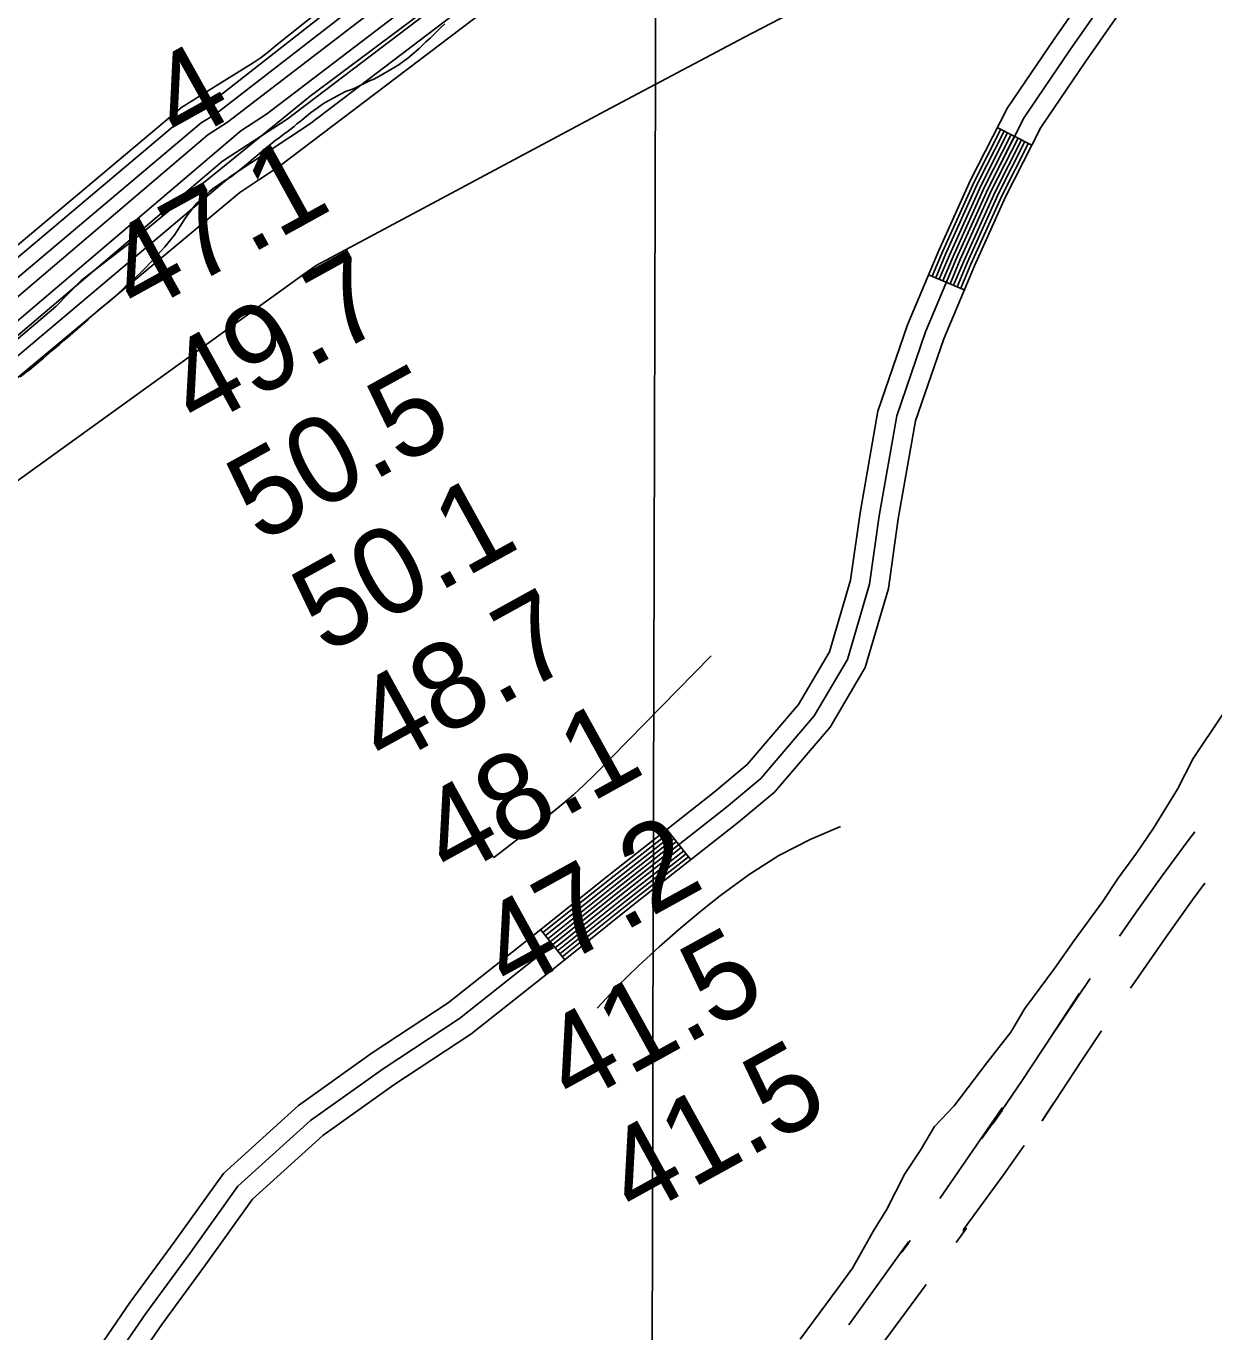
# Model space of a CAD drawing. Extents: x 3161665 to 3199565, y 885729 to 911164.
# Drawn here: x 3186332 to 3187253, y 906047 to 907060 of the extents above; entities that cross this region are included whole.
import ezdxf

# ---------------------------------------------------------------- set-up
doc = ezdxf.new("R2010")
doc.units = 0
for name, color, linetype in [('V-GRID-MAJR', 7, 'Continuous'), ('V-RIVR-EDGE', 7, 'Continuous'), ('V-RIVR-RANG', 7, 'Continuous'), ('V-ROAD-CNTR', 7, 'Continuous'), ('V-SITE-VEGE', 7, 'Continuous'), ('V-TOPO-DPTH', 7, 'Continuous'), ('V-TOPO-MAJR', 7, 'Continuous'), ('V-TOPO-MINR', 7, 'Continuous'), ('V-TOPO-WATR', 7, 'Continuous')]:
    doc.layers.add(name, color=color, linetype=linetype)

msp = doc.modelspace()

# ---------------------------------------------------------------- linework, layer by layer
at = {"layer": 'V-GRID-MAJR'}
msp.add_spline([(3186778.469, 891137.72), (3186794.333, 897197.42), (3186810.2060000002, 903260.204), (3186826.079, 909323.034), (3186826.0870000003, 909326.073)], degree=3, dxfattribs=at)
at = {"layer": 'V-RIVR-EDGE'}
msp.add_lwpolyline([(3186324.1707666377, 906815.9091029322), (3186355.098364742, 906842.3480581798), (3186374.7082506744, 906862.2948110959), (3186412.162445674, 906891.3257030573), (3186453.540552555, 906925.1283633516), (3186489.6917928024, 906954.5971563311), (3186552.410967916, 907005.2995345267), (3186622.959694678, 907058.1559484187), (3186664.3313525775, 907089.350549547)], dxfattribs=at)
at = {"layer": 'V-ROAD-CNTR'}
for p, q in [((3187111.8567394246, 906967.501037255), (3187085.100792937, 906981.0690101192)), ((3187059.497844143, 906855.2162618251), (3187031.8468994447, 906866.8552385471)), ((3186847.5072681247, 906413.0311461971), (3186828.9653052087, 906436.6140990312)), ((3186749.665463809, 906335.4313013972), (3186730.935501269, 906358.865254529))]:
    msp.add_line(p, q, dxfattribs=at)
for points in [[(3187173.3106165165, 907113.1507459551), (3187129.094704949, 907049.5608731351), (3187092.889777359, 906996.4289793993), (3187064.414834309, 906940.2780917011), (3187039.8098835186, 906885.7722007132), (3187015.4759321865, 906827.9623163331), (3186992.570977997, 906761.077450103), (3186978.6720057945, 906682.2516077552), (3186971.3590204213, 906629.9647123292), (3186954.9570532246, 906574.2908236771), (3186930.927101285, 906533.410905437), (3186891.0981809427, 906486.8429985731), (3186865.5922319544, 906465.412041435), (3186782.634397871, 906400.1881718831), (3186726.1975107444, 906355.0782621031), (3186659.212644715, 906301.9863682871), (3186600.319762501, 906263.3204456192), (3186543.226876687, 906222.4655273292), (3186484.985993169, 906169.8006326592), (3186446.8370694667, 906116.3647395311), (3186412.759137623, 906069.800832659), (3186388.587185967, 906034.5789031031)], [(3187185.366592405, 907104.2147638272), (3187141.450680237, 907041.0558901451), (3187105.830751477, 906988.7819946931), (3187077.946807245, 906933.7971046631), (3187053.560856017, 906879.7752127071), (3187029.4999041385, 906822.6163270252), (3187007.139948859, 906757.322457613), (3186993.489976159, 906679.9096124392), (3186986.060991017, 906626.7887186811), (3186968.824025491, 906568.2808356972), (3186943.1870767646, 906524.6679229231), (3186901.694159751, 906476.1540199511), (3186875.055213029, 906453.7710647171), (3186791.952379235, 906388.4331953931), (3186735.5384920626, 906343.3422855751), (3186668.0046271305, 906289.8153926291), (3186608.803745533, 906250.9464703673), (3186552.6518578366, 906210.765550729), (3186496.250970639, 906159.7636527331), (3186458.994045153, 906107.576757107), (3186424.998113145, 906061.1258500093), (3186400.4361622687, 906025.3349215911)], [(3187197.422568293, 907095.2787816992), (3187153.8066555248, 907032.550907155), (3187118.7717255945, 906981.1350099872), (3187091.478780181, 906927.316117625), (3187067.3118285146, 906873.7782247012), (3187043.523876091, 906817.270337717), (3187021.7089197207, 906753.5674651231), (3187008.3079465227, 906677.5676171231), (3187000.7629616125, 906623.6127250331), (3186982.690997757, 906562.2708477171), (3186955.4470522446, 906515.9249404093), (3186912.290138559, 906465.4650413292), (3186884.5181941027, 906442.1300879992), (3186801.270360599, 906376.6782189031), (3186744.879473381, 906331.6063090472), (3186676.7966095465, 906277.6444169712), (3186617.287728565, 906238.5724951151), (3186562.076838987, 906199.0655741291), (3186507.515948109, 906149.7266728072), (3186471.151020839, 906098.788774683), (3186437.2370886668, 906052.4508673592), (3186412.2851385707, 906016.0909400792)], [(3187087.777787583, 906979.7130128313), (3187067.1218288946, 906938.9820942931), (3187042.5608780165, 906884.5722031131), (3187034.612893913, 906865.6922408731)], [(3187090.452782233, 906978.3570155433), (3187069.8278234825, 906937.6860968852), (3187045.3108725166, 906883.3732055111), (3187037.377888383, 906864.5282432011)], [(3187093.128776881, 906977.0000182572), (3187072.533818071, 906936.3890994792), (3187048.0608670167, 906882.1742079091), (3187040.142882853, 906863.3642455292)], [(3187095.8037715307, 906975.6430209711), (3187075.240812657, 906935.0931020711), (3187050.810861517, 906880.9742103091), (3187042.9078773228, 906862.2002478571)], [(3187098.479766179, 906974.2860236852), (3187077.946807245, 906933.7971046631), (3187053.560856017, 906879.7752127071), (3187045.6728717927, 906861.036250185)], [(3187101.1557608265, 906972.9290263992), (3187080.6528018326, 906932.5011072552), (3187056.310850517, 906878.5762151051), (3187048.437866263, 906859.8722525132)], [(3187103.830755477, 906971.5720291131), (3187083.359796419, 906931.2051098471), (3187059.0608450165, 906877.3762175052), (3187051.202860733, 906858.7082548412)], [(3187106.506750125, 906970.2150318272), (3187086.065791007, 906929.9081124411), (3187061.8108395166, 906876.177219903), (3187053.967855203, 906857.544257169)], [(3187109.181744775, 906968.8590345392), (3187088.771785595, 906928.6121150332), (3187064.5608340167, 906874.978222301), (3187056.732849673, 906856.3802594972)], [(3186830.819301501, 906434.2561037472), (3186784.497394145, 906397.8371765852), (3186732.808497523, 906356.5222592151)], [(3186832.673297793, 906431.898108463), (3186786.3613904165, 906395.4861812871), (3186734.681493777, 906354.1782639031)], [(3186834.5282940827, 906429.5401131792), (3186788.225386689, 906393.1351859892), (3186736.5544900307, 906351.8352685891)], [(3187179.8188744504, 906353.8120186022), (3187192.751285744, 906372.4238071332), (3187212.2023784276, 906399.5760309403), (3187233.1704309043, 906427.994226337), (3187238.3833655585, 906434.8492059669)], [(3186836.382290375, 906427.181117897), (3186790.0883829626, 906390.784190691), (3186738.4274862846, 906349.4912732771)], [(3186838.2362866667, 906424.8231226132), (3186791.952379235, 906388.4331953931), (3186740.300482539, 906347.1482779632)], [(3186840.090282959, 906422.4651273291), (3186793.816375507, 906386.0822000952), (3186742.173478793, 906344.805282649)], [(3186841.9442792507, 906420.1061320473), (3186795.6793717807, 906383.731204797), (3186744.046475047, 906342.4612873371)], [(3186843.7992755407, 906417.7481367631), (3186797.5433680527, 906381.3802094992), (3186745.9194713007, 906340.1182920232)], [(3186845.6532718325, 906415.3901414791), (3186799.4073643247, 906379.0292142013), (3186747.7924675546, 906337.7742967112)], [(3187188.277760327, 906313.4113742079), (3187217.2647142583, 906355.1281928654), (3187236.467621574, 906381.9339690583), (3187246.0975291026, 906394.9854717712)], [(3187148.8480617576, 906309.4407820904), (3187125.2949870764, 906273.5288138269), (3187157.034222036, 906320.9367729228)], [(3187072.847732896, 906196.485685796), (3187084.932519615, 906213.4760126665), (3187103.8548503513, 906241.0630976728), (3187129.0563903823, 906279.1826299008)], [(3187128.6758421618, 906224.2126056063), (3187128.7391496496, 906224.3049023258), (3187119.887000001, 906210.9152521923), (3187119.887000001, 906210.5811225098), (3187150.303012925, 906256.9571861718), (3187165.9023798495, 906280.2575004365)], [(3187040.611661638, 906150.2599543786), (3187088.9650000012, 906220.5670413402), (3187088.9650000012, 906218.4601690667), (3187081.5814690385, 906208.2951845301)], [(3187053.201884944, 906116.0406367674), (3187061.149102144, 906127.1807033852), (3187058.9650000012, 906124.0049586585), (3187058.9650000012, 906126.111830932), (3187089.8721225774, 906168.6619908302), (3187105.9644133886, 906191.2865755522)], [(3186970.0364683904, 906052.3977392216), (3187016.271000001, 906116.5481043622), (3187016.271000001, 906115.6864688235), (3187010.9939483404, 906108.5322203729), (3187017.4818129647, 906117.6266294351)], [(3186971.235073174, 906002.7515626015), (3186986.271000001, 906023.6138956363), (3186986.271000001, 906024.4755311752), (3187029.854363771, 906083.5627322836)]]:
    msp.add_lwpolyline(points, dxfattribs=at)
at = {"layer": 'V-SITE-VEGE'}
for p, q in [((3186653.662, 907058.7039999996), (3186645.271, 907050.3189999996)), ((3186656.828, 907061.4319999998), (3186653.662, 907058.7039999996)), ((3186642.107, 907047.5909999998), (3186636.701, 907042.3069999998)), ((3186645.271, 907050.3189999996), (3186642.107, 907047.5909999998)), ((3186636.701, 907042.3069999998), (3186628.136, 907034.8489999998)), ((3186614.947, 907025.9709999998), (3186606.7830000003, 907021.4529999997)), ((3186617.918, 907027.9609999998), (3186614.947, 907025.9709999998)), ((3186621.4450000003, 907029.9499999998), (3186617.918, 907027.9609999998)), ((3186628.136, 907034.8489999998), (3186621.4450000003, 907029.9499999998)), ((3186598.4420000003, 907017.3099999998), (3186591.5810000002, 907013.8849999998)), ((3186601.774, 907018.5609999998), (3186598.4420000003, 907017.3099999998)), ((3186606.7830000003, 907021.4529999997), (3186601.774, 907018.5609999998)), ((3186576.3910000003, 907007.2389999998), (3186563.9620000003, 907000.3789999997)), ((3186579.7290000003, 907009.0459999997), (3186576.3910000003, 907007.2389999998)), ((3186585.836, 907011.1859999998), (3186579.7290000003, 907009.0459999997)), ((3186591.5810000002, 907013.8849999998), (3186585.836, 907011.1859999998)), ((3186557.648, 906996.2109999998), (3186555.045, 906994.2119999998)), ((3186560.806, 906998.3839999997), (3186557.648, 906996.2109999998)), ((3186563.9620000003, 907000.3789999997), (3186560.806, 906998.3839999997)), ((3186545.7430000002, 906986.7619999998), (3186542.022, 906983.8549999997)), ((3186552.4420000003, 906992.3999999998), (3186545.7430000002, 906986.7619999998)), ((3186555.045, 906994.2119999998), (3186552.4420000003, 906992.3999999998)), ((3186533.279, 906976.9519999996), (3186528.2590000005, 906973.1379999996)), ((3186534.2060000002, 906977.4939999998), (3186533.279, 906976.9519999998)), ((3186535.6950000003, 906978.7659999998), (3186534.2060000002, 906977.4939999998)), ((3186539.787, 906981.8549999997), (3186535.6950000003, 906978.7659999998)), ((3186542.022, 906983.8549999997), (3186539.787, 906981.8549999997)), ((3186518.404, 906965.6939999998), (3186511.142, 906959.3239999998)), ((3186521.935, 906968.2329999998), (3186518.404, 906965.6939999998)), ((3186524.913, 906970.7809999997), (3186521.935, 906968.2329999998)), ((3186528.259, 906973.1379999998), (3186524.913, 906970.7809999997)), ((3186508.539, 906957.3279999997), (3186504.625, 906953.6859999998)), ((3186511.142, 906959.3239999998), (3186508.539, 906957.3279999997)), ((3186494.95, 906945.8729999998), (3186491.233, 906943.1489999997)), ((3186504.625, 906953.6859999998), (3186494.95, 906945.8729999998)), ((3186485.4760000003, 906939.5289999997), (3186477.86, 906934.2689999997)), ((3186491.233, 906943.1489999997), (3186485.4760000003, 906939.5289999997)), ((3186467.2430000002, 906924.6209999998), (3186464.079, 906922.0779999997)), ((3186469.293, 906926.8099999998), (3186467.2430000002, 906924.6209999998)), ((3186472.086, 906929.1759999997), (3186469.293, 906926.8099999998)), ((3186474.139, 906931.3629999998), (3186472.086, 906929.1759999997)), ((3186477.86, 906934.2689999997), (3186474.139, 906931.3629999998)), ((3186458.279, 906914.5879999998), (3186455.094, 906910.1989999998)), ((3186464.079, 906922.0779999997), (3186458.279, 906914.5879999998)), ((3186453.22, 906907.4569999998), (3186449.274, 906900.8639999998)), ((3186455.094, 906910.1989999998), (3186453.22, 906907.4569999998)), ((3186444.404, 906894.1039999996), (3186439.546, 906888.4429999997)), ((3186446.835, 906897.2069999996), (3186444.404, 906894.1039999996)), ((3186449.274, 906900.8639999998), (3186446.835, 906897.2069999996)), ((3186439.546, 906888.4429999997), (3186433.9450000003, 906882.2399999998)), ((3186429.463, 906877.3119999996), (3186423.494, 906871.1149999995)), ((3186431.52, 906879.6879999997), (3186429.463, 906877.3119999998)), ((3186433.9450000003, 906882.2399999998), (3186431.52, 906879.6879999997)), ((3186423.494, 906871.1149999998), (3186415.291, 906863.0989999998)), ((3186406.536, 906855.0889999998), (3186404.117, 906853.0889999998)), ((3186408.961, 906857.4569999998), (3186406.536, 906855.089)), ((3186415.291, 906863.0989999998), (3186408.961, 906857.4569999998)), ((3186396.108, 906845.8079999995), (3186387.365, 906838.9059999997)), ((3186398.715, 906847.9889999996), (3186396.108, 906845.8079999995)), ((3186404.117, 906853.0889999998), (3186398.715, 906847.9889999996)), ((3186382.519, 906834.5359999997), (3186380.2830000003, 906832.1639999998)), ((3186385.128, 906836.7169999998), (3186382.519, 906834.5359999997)), ((3186387.365, 906838.9059999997), (3186385.128, 906836.7169999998)), ((3186380.2830000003, 906832.1639999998), (3186364.27, 906818.1559999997)), ((3186361.294, 906815.7919999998), (3186357.9390000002, 906812.6979999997)), ((3186364.27, 906818.1559999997), (3186361.294, 906815.7919999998)), ((3186352.358, 906808.1529999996), (3186345.653, 906802.1489999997)), ((3186357.9390000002, 906812.6979999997), (3186352.358, 906808.1529999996)), ((3186334.676, 906793.2419999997), (3186332.0750000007, 906791.4269999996)), ((3186342.864, 906799.9679999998), (3186334.676, 906793.242)), ((3186345.653, 906802.1489999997), (3186342.864, 906799.9679999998)), ((3186332.075, 906791.4269999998), (3186327.4220000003, 906787.6099999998)), ((3187236.931, 906491.4999999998), (3187259.954, 906525.9739999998)), ((3187224.827, 906467.7699999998), (3187236.931, 906491.4999999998)), ((3187206.17, 906437.5939999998), (3187224.827, 906467.7699999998)), ((3187193.0130000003, 906418.2039999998), (3187206.17, 906437.5939999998)), ((3187178.7800000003, 906398.8239999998), (3187193.0130000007, 906418.2039999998)), ((3187166.719, 906380.5079999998), (3187178.7800000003, 906398.8239999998)), ((3187144.8140000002, 906350.3579999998), (3187166.719, 906380.5079999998)), ((3187129.4760000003, 906328.8189999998), (3187144.8140000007, 906350.3579999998)), ((3187106.4790000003, 906297.5949999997), (3187129.4760000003, 906328.8189999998)), ((3187095.5, 906279.2719999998), (3187106.4790000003, 906297.5949999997)), ((3187076.898, 906255.5929999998), (3187095.5, 906279.2719999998)), ((3187067.045, 906242.6759999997), (3187076.898, 906255.5929999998)), ((3187051.718, 906222.2209999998), (3187067.045, 906242.6759999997)), ((3187036.423, 906206.0969999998), (3187051.718, 906222.2209999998)), ((3187025.446, 906187.7709999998), (3187036.423, 906206.0969999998)), ((3187013.383, 906169.4579999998), (3187025.446, 906187.7709999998)), ((3186999.078, 906141.4129999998), (3187013.383, 906169.4579999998)), ((3186989.198, 906125.2459999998), (3186999.078, 906141.4129999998)), ((3186972.716, 906096.1349999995), (3186989.198, 906125.2459999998)), ((3186961.765, 906081.0599999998), (3186972.716, 906096.1349999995)), ((3186932.2, 906041.2249999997), (3186961.765, 906081.0599999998))]:
    msp.add_line(p, q, dxfattribs=at)
at = {"layer": 'V-TOPO-DPTH'}
for points in [[(3185048.453935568, 905835.82111694), (3185661.0502711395, 906320.2183933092), (3186449.4203871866, 906984.6295795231), (3186456.3334629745, 906988.7966614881), (3186463.2266325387, 906992.9961596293), (3186470.089942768, 906997.2442820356), (3186476.9333467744, 907001.5248206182), (3187201.853722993, 907569.493202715), (3187226.663520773, 907586.3036319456), (3187251.519647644, 907603.0449655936), (3187276.4452681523, 907619.6826558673), (3187301.417217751, 907636.2512505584), (3187333.513360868, 907657.450556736), (3187342.2689386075, 907663.6171438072), (3187350.75600743, 907670.1136259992), (3187358.84031288, 907677.1049508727), (3188099.934853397, 908225.0837505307)], [(3185048.453935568, 905835.82111694), (3185661.0502711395, 906320.2183933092), (3186449.4203871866, 906984.6295795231), (3186456.3334629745, 906988.7966614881), (3186463.2266325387, 906992.9961596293), (3186470.089942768, 906997.2442820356), (3186476.9333467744, 907001.5248206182), (3187201.853722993, 907569.493202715), (3187226.663520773, 907586.3036319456), (3187251.519647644, 907603.0449655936), (3187276.4452681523, 907619.6826558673), (3187301.417217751, 907636.2512505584), (3187333.513360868, 907657.450556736), (3187342.2689386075, 907663.6171438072), (3187350.75600743, 907670.1136259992), (3187358.84031288, 907677.1049508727), (3188099.934853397, 908225.0837505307)], [(3188133.5693742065, 908216.9123493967), (3187311.399228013, 907607.7338262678), (3187288.614524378, 907592.7232070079), (3187265.8714401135, 907577.6500710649), (3187243.1907849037, 907562.4831600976), (3187220.551749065, 907547.2537324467), (3186488.2416489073, 906985.2035170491), (3186472.9256663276, 906975.5117660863), (3185695.8763320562, 906313.100574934), (3184911.4205519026, 905717.7384837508), (3184430.5306852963, 905301.0334637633), (3184409.835278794, 905286.7582835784), (3184389.1185088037, 905272.5142499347), (3184368.3696935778, 905258.3169361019), (3184347.5995148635, 905244.1507688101)]]:
    msp.add_lwpolyline(points, dxfattribs=at)
at = {"layer": 'V-TOPO-MAJR'}
msp.add_lwpolyline([(3183554.8327191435, 904485.5634827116), (3184331.946370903, 905198.1480481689), (3184405.393996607, 905247.4870532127), (3184438.6915015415, 905269.8124023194), (3184471.9585789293, 905292.1832336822), (3184951.8513719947, 905708.2344759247), (3184963.442538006, 905716.096737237), (3184975.0526644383, 905723.9307884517), (3184986.6912314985, 905731.7225245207), (3184998.348758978, 905739.4860504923), (3185668.2383271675, 906257.9348067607), (3185677.882575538, 906264.0096564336), (3185687.5551703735, 906270.0386673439), (3185697.270284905, 906275.9989201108), (3185707.0137459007, 906281.9133341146), (3186490.741362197, 906943.3868920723), (3186521.334050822, 906963.456032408), (3186551.838743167, 906983.6602827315), (3187280.536546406, 907538.1823990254), (3187286.0902281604, 907541.8584176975), (3187291.6588216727, 907545.5118079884), (3187297.237356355, 907549.1501126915), (3188101.275117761, 908138.901917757)], dxfattribs=at)
at = {"layer": 'V-TOPO-MINR'}
for points in [[(3183345.7022207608, 904357.4301179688), (3184350.79026614, 905259.5873319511), (3184366.945343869, 905270.679030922), (3184383.083283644, 905281.7955478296), (3184399.195516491, 905292.9492916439), (3184415.2906113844, 905304.1278533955), (3184926.3697796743, 905740.463966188), (3184955.0478813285, 905759.9251522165), (3184983.7965851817, 905779.2818901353), (3185666.9907013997, 906308.9828515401), (3186467.8756075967, 906984.6159499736), (3186478.8031900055, 906991.4536499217), (3187201.57503716, 907551.6380914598), (3187230.1636207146, 907570.938518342), (3187258.8051890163, 907590.1596371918), (3187287.526234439, 907609.2617939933), (3187316.3002646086, 907628.2846427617), (3187416.493951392, 907694.2256657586), (3188115.8819420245, 908221.1456825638)], [(3183338.9601381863, 904323.4705632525), (3184344.50439948, 905229.4956293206), (3184369.7039648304, 905246.5577219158), (3184394.878533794, 905263.6565301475), (3184420.0156081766, 905280.8104118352), (3184445.127686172, 905298.0010091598), (3184924.9933732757, 905714.5579356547), (3184945.0451215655, 905728.1957537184), (3184965.12973965, 905741.7847992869), (3184985.263662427, 905755.3006861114), (3185677.8352137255, 906288.443898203), (3185696.3878484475, 906300.0150614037), (3185714.995292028, 906311.4990342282), (3186498.44581615, 906978.4709885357), (3186518.4323511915, 906991.3939333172), (3187255.9227992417, 907554.2086667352), (3187272.770869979, 907565.436226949), (3187289.664966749, 907576.5944118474), (3187306.589747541, 907587.7063465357), (3188152.792016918, 908212.4296193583)], [(3184347.5995148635, 905244.1507688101), (3184368.3696935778, 905258.3169361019), (3184389.1185088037, 905272.5142499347), (3184409.835278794, 905286.7582835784), (3184430.5306852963, 905301.0334637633), (3184911.4205519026, 905717.7384837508), (3185695.8763320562, 906313.100574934), (3186472.9256663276, 906975.5117660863), (3186488.2416489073, 906985.2035170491), (3187220.551749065, 907547.2537324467), (3187243.1907849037, 907562.4831600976), (3187265.8714401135, 907577.6500710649), (3187288.614524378, 907592.7232070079), (3187311.399228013, 907607.7338262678), (3188133.5693742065, 908216.9123493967)], [(3183335.628857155, 904306.7647557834), (3184341.5225269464, 905215.7365212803), (3184370.936027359, 905235.4908833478), (3184400.321513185, 905255.2867360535), (3184429.6649771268, 905275.1448247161), (3184458.980426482, 905295.0444040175), (3184938.4685970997, 905711.3901173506), (3184954.2762027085, 905722.1265278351), (3184970.109680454, 905732.824495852), (3184985.9819664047, 905743.4648001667), (3185001.880124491, 905754.0666620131), (3185654.941699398, 906261.3806717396), (3185668.863411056, 906270.2196470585), (3185682.826288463, 906278.9925859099), (3185696.8509144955, 906287.6664700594), (3185710.916706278, 906296.2743177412), (3186484.33136773, 906954.9463764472), (3186509.4630667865, 906971.2292642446), (3186534.522286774, 906987.6248462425), (3187279.507949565, 907553.5101391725), (3187290.6790758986, 907560.8635646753), (3187301.870333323, 907568.186543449), (3188173.3710655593, 908207.7356712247)], [(3184994.8343742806, 905725.0163553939), (3185680.881476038, 906254.6115064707), (3185686.452135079, 906258.0937250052), (3185692.0390686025, 906261.5494219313), (3185697.650413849, 906264.9653364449), (3185703.2780335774, 906268.3547293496), (3186497.8135997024, 906930.6753540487), (3186513.2211782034, 906940.9141186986), (3186528.5846094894, 906951.2197879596), (3187290.550626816, 907528.968974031), (3187292.5194458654, 907530.4779795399), (3187292.69123971, 907530.5899134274), (3188204.2683190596, 908187.2206410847)], [(3184991.336648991, 905710.6522351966), (3185664.9516847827, 906231.8553297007), (3185666.9720435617, 906233.9973522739), (3185669.1074563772, 906236.0053701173), (3185671.415450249, 906237.8123808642), (3185673.8384981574, 906239.4853868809), (3185692.901366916, 906251.4089642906), (3185694.5934970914, 906252.4590031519), (3185696.2905469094, 906253.5009649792), (3185699.7043251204, 906255.5525804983), (3186547.3786697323, 906867.3250618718), (3186557.0684431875, 906873.9473179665), (3186785.115649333, 906996.0684746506), (3186888.975924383, 907051.1284789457), (3186993.1377268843, 907105.6060367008), (3187097.751820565, 907159.209924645), (3187202.6674416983, 907212.2313660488), (3187373.101766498, 907297.4706290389), (3187392.9908986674, 907307.5045189), (3187412.8326910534, 907317.6303793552), (3187432.603473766, 907327.894195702), (3187452.326916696, 907338.2499826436), (3188412.548658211, 907846.6879568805)], [(3185695.2718244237, 906360.1263724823), (3186452.7021559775, 906996.9398706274), (3186455.8345767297, 906998.8074792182), (3186458.9579746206, 907000.6899383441), (3186462.067838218, 907002.5946732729), (3186465.168678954, 907004.5142587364), (3186508.229894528, 907031.3847809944), (3186514.210704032, 907035.4452569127), (3186519.957478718, 907039.7916196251), (3186525.3532011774, 907044.5668125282), (3187240.629308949, 907614.1274493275)], [(3186863.2567088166, 906571.2403643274), (3186772.6553962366, 906478.9070135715), (3186764.822831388, 906471.2442469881), (3186756.7922853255, 906463.8041205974), (3186748.4647674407, 906456.6979544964), (3186739.9392683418, 906449.8144285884), (3186694.5137935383, 906414.6457262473)], [(3186963.50316533, 906438.80004918), (3186940.0577257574, 906428.6791807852), (3186915.702787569, 906416.2835252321), (3186892.640435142, 906401.6225842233), (3186870.439806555, 906385.4514529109), (3186856.802162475, 906374.480945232), (3186839.6808078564, 906360.2357395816), (3186822.887248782, 906345.6260736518), (3186806.5853830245, 906330.4697173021), (3186790.6113128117, 906314.9489006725), (3186788.4574827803, 906312.7858608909), (3186774.7747703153, 906298.0042962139)]]:
    msp.add_lwpolyline(points, dxfattribs=at)
at = {"layer": 'V-TOPO-WATR'}
msp.add_lwpolyline([(3185048.453935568, 905835.82111694), (3185661.0502711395, 906320.2183933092), (3186449.4203871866, 906984.6295795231), (3186456.3334629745, 906988.7966614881), (3186463.2266325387, 906992.9961596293), (3186470.089942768, 906997.2442820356), (3186476.9333467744, 907001.5248206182), (3187201.853722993, 907569.493202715), (3187226.663520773, 907586.3036319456), (3187251.519647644, 907603.0449655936), (3187276.4452681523, 907619.6826558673), (3187301.417217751, 907636.2512505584), (3187333.513360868, 907657.450556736), (3187342.2689386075, 907663.6171438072), (3187350.75600743, 907670.1136259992), (3187358.84031288, 907677.1049508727), (3188099.934853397, 908225.0837505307)], dxfattribs=at)

# ---------------------------------------------------------------- texts
at = {"layer": 'V-RIVR-RANG'}
for s, height, rotation, p in [('4', 67, 29.19166666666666, (3186451.9794998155, 906966.7246859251)), ('47.1', 67.00000000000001, 28.888325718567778, (3186418.308568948, 906834.0717122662)), ('49.7', 67.00000000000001, 28.888325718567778, (3186464.7619686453, 906745.4908157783)), ('50.5', 67.00000000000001, 28.888325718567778, (3186513.2939686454, 906658.0568157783)), ('50.1', 67.00000000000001, 28.888325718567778, (3186563.9035689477, 906571.7697122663)), ('48.7', 67.00000000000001, 28.888325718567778, (3186610.356968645, 906483.1888157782)), ('48.1', 67.00000000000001, 28.888325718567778, (3186660.967568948, 906396.9017122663)), ('47.2', 67.00000000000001, 28.888325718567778, (3186707.4209686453, 906308.3218157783)), ('41.5', 67.00000000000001, 28.888325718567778, (3186755.951968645, 906220.8878157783)), ('41.5', 67.00000000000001, 28.888325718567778, (3186804.4839686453, 906133.4538157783))]:
    msp.add_text(s, height=height, rotation=rotation, dxfattribs=at).set_placement(p)

doc.saveas('drawing.dxf')
